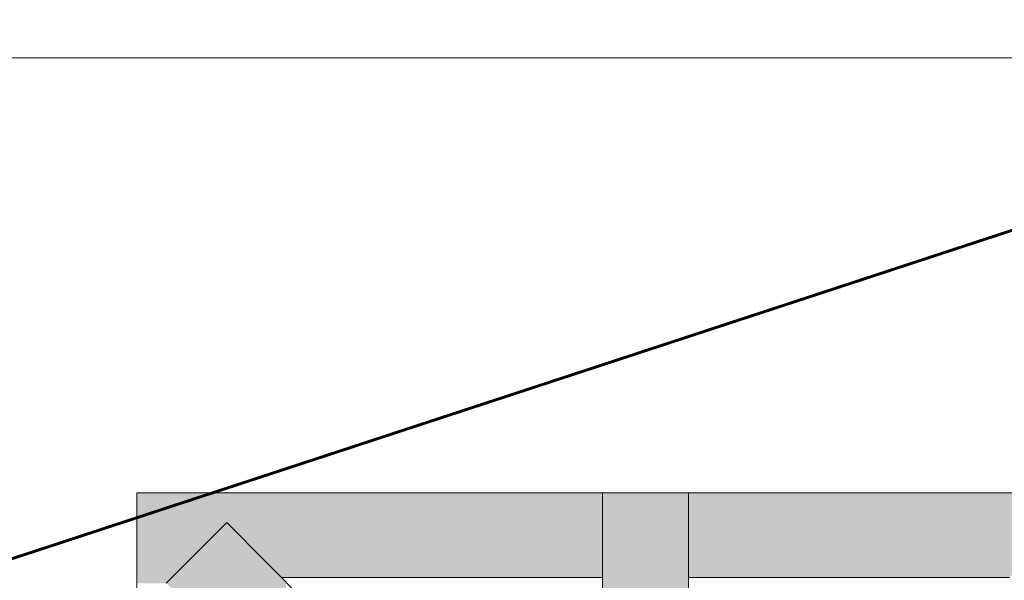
# Model space of a CAD drawing. Extents: x 3940905 to 4145695, y 925352 to 1109797.
# Tile 1036 of 1056: x 4067054 to 4067393, y 1099922 to 1100115. Entities that reach past the tile are written whole.
import ezdxf

# ---------------------------------------------------------------- set-up
doc = ezdxf.new("R2010")
doc.units = 0
doc.header["$LTSCALE"] = 750
doc.header["$MEASUREMENT"] = 0
doc.linetypes.add('DASHED', pattern=[0.75, 0.5, -0.25])
doc.layers.add('CKD Equipments', color=252, linetype='CONTINUOUS', lineweight=0)
doc.layers.add('CKD-Hood', color=1, linetype='CONTINUOUS')

msp = doc.modelspace()

# ---------------------------------------------------------------- hatches: boundary and pattern name
at = {"layer": 'CKD Equipments', "true_color": 0xffffff}
h = msp.add_hatch(color=7, dxfattribs=at)
h.paths.add_polyline_path([(4067094.3, 1099942.02), (4067254.57, 1099952.2), (4067094.3, 1099952.2)])
h.paths.add_polyline_path([(4067254.57, 1099942.02), (4067094.3, 1099942.02), (4067254.57, 1099952.2)])
at = {"layer": 'CKD Equipments', "true_color": 0x808080}
h = msp.add_hatch(color=8, dxfattribs=at)
h.paths.add_polyline_path([(4067254.57, 1099900.3), (4067284.09, 1099952.2), (4067254.57, 1099952.2)])
h.paths.add_polyline_path([(4067284.09, 1099900.3), (4067254.57, 1099900.3), (4067284.09, 1099952.2)])
at = {"layer": 'CKD Equipments', "true_color": 0xffffff}
h = msp.add_hatch(color=7, dxfattribs=at)
h.paths.add_polyline_path([(4067284.09, 1099942.02), (4067444.36, 1099952.2), (4067284.09, 1099952.2)])
h.paths.add_polyline_path([(4067444.36, 1099942.02), (4067284.09, 1099942.02), (4067444.36, 1099952.2)])
h = msp.add_hatch(color=7, dxfattribs=at)
h.paths.add_polyline_path([(4067094.3, 1099921.16), (4067125.34, 1099942.02), (4067094.3, 1099942.02)])
h.paths.add_polyline_path([(4067104.47, 1099921.16), (4067094.3, 1099921.16), (4067125.34, 1099942.02)])
at = {"layer": 'CKD Equipments', "true_color": 0x808080}
h = msp.add_hatch(color=8, dxfattribs=at)
h.paths.add_polyline_path([(4067104.47, 1099921.16), (4067145.69, 1099921.16), (4067125.34, 1099942.02)])
h.paths.add_polyline_path([(4067146.2, 1099879.44), (4067104.47, 1099921.16), (4067145.69, 1099921.16)])
at = {"layer": 'CKD Equipments', "true_color": 0xffffff}
h = msp.add_hatch(color=7, dxfattribs=at)
h.paths.add_polyline_path([(4067144.16, 1099923.19), (4067254.57, 1099942.02), (4067125.34, 1099942.02)])
h.paths.add_polyline_path([(4067254.57, 1099923.19), (4067144.16, 1099923.19), (4067254.57, 1099942.02)])
h = msp.add_hatch(color=7, dxfattribs=at)
h.paths.add_polyline_path([(4067284.09, 1099923.19), (4067413.32, 1099942.02), (4067284.09, 1099942.02)])
h.paths.add_polyline_path([(4067394.5, 1099923.19), (4067284.09, 1099923.19), (4067413.32, 1099942.02)])

# ---------------------------------------------------------------- linework, layer by layer
at = {"layer": 'CKD Equipments', "color": 252, "true_color": 0x989898}
msp.add_line((4068033.53, 1100101.79), (4066483.68, 1100101.79), dxfattribs=at)
at = {"layer": 'CKD Equipments', "color": 8, "true_color": 0x808080}
for p, q in [((4067094.3, 1099602.13), (4067094.3, 1099952.2)), ((4067094.3, 1099952.2), (4067444.36, 1099952.2)), ((4067284.09, 1099952.2), (4067254.57, 1099952.2)), ((4067254.57, 1099952.2), (4067254.57, 1099848.4)), ((4067284.09, 1099848.4), (4067284.09, 1099952.2)), ((4067104.47, 1099921.16), (4067125.34, 1099942.02)), ((4067218.45, 1099848.4), (4067125.34, 1099942.02)), ((4067144.16, 1099923.19), (4067254.57, 1099923.19)), ((4067284.09, 1099923.19), (4067394.5, 1099923.19))]:
    msp.add_line(p, q, dxfattribs=at)
at = {"layer": 'CKD-Hood', "linetype": 'DASHED', "const_width": 1}
msp.add_lwpolyline([(4064999.44, 1100306.29), (4068199.44, 1100306.29), (4068199.44, 1099256.29), (4064999.44, 1099256.29), (4064999.44, 1100306.29), (4068199.44, 1099256.29), (4064999.44, 1099256.29), (4068199.44, 1100306.29)], dxfattribs=at)

doc.saveas('drawing.dxf')
